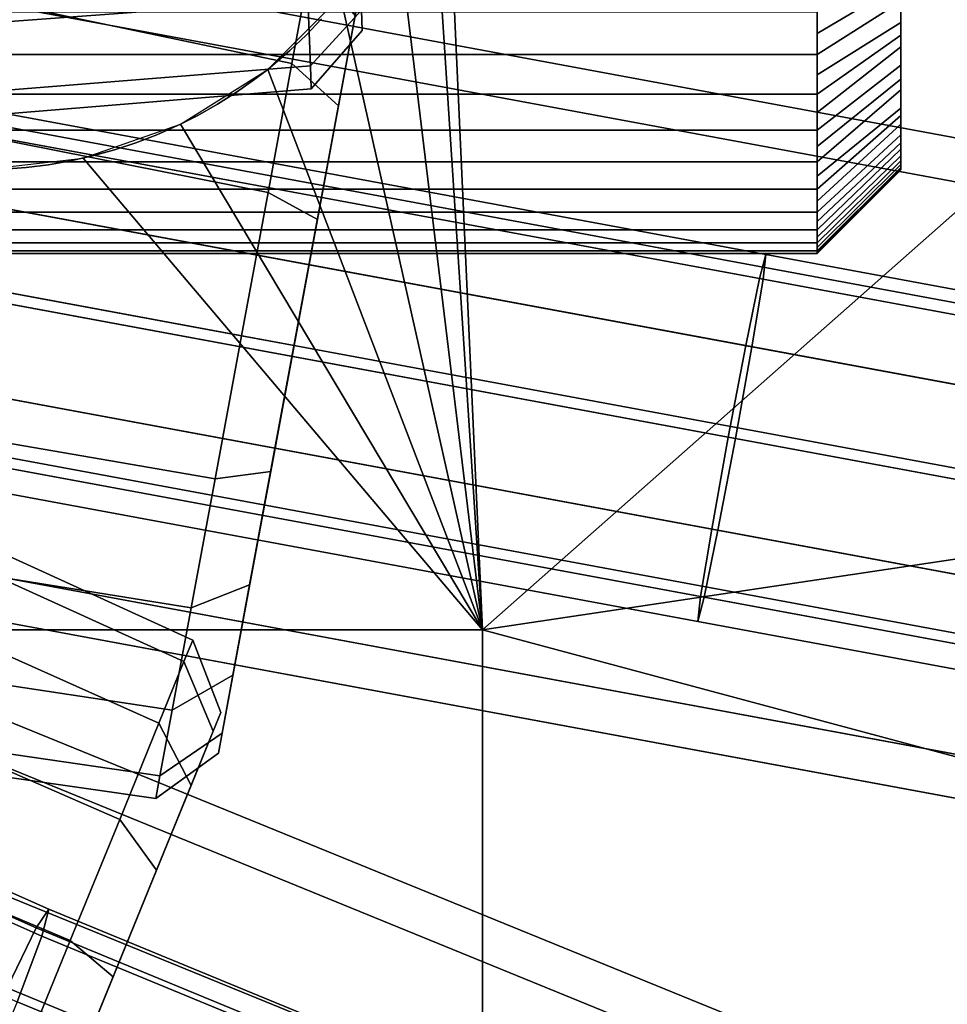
# Model space of a CAD drawing. Extents: x -43.1 to 43.1, y -41.3 to 41.3.
# Tile 467 of 744: x 2.675 to 3.447, y -1.077 to -0.258. Entities that reach past the tile are written whole.
import ezdxf

# ---------------------------------------------------------------- set-up
doc = ezdxf.new("R2010")
doc.units = 0
for name, color, linetype in [('CABLE.1', 18, 'CONTINUOUS'), ('CEILING_SUPPORT', 254, 'CONTINUOUS'), ('CLAMP', 254, 'CONTINUOUS'), ('METAL_BASE', 254, 'CONTINUOUS')]:
    doc.layers.add(name, color=color, linetype=linetype)

msp = doc.modelspace()

# ---------------------------------------------------------------- linework, layer by layer
at = {"layer": 'CABLE.1'}
for points in [[(1.5742, -0.155, 27.8489), (1.5814, -0.1351, 27.7714), (3.2957, -0.4529, 27.8515), (3.2904, -0.473, 27.9291)], [(1.5814, -0.1351, 27.7714), (1.5812, -0.1563, 27.6938), (3.2934, -0.4736, 27.7738), (3.2957, -0.4529, 27.8515)], [(1.5612, -0.2104, 27.9057), (1.5742, -0.155, 27.8489), (3.2904, -0.473, 27.9291), (3.279, -0.5287, 27.986)], [(1.5812, -0.1563, 27.6938), (1.5734, -0.2126, 27.637), (3.2841, -0.5297, 27.7169), (3.2934, -0.4736, 27.7738)], [(1.5461, -0.2866, 27.9265), (1.5612, -0.2104, 27.9057), (3.279, -0.5287, 27.986), (3.2644, -0.605, 28.0068)], [(1.5734, -0.2126, 27.637), (1.5602, -0.2892, 27.6162), (3.2704, -0.6061, 27.6961), (3.2841, -0.5297, 27.7169)], [(1.5329, -0.3631, 27.9057), (1.5461, -0.2866, 27.9265), (3.2644, -0.605, 28.0068), (3.2507, -0.6814, 27.986)], [(1.5602, -0.2892, 27.6162), (1.5451, -0.3653, 27.637), (3.2558, -0.6824, 27.7169), (3.2704, -0.6061, 27.6961)], [(1.5251, -0.4195, 27.8489), (1.5329, -0.3631, 27.9057), (3.2507, -0.6814, 27.986), (3.2414, -0.7375, 27.9291)], [(1.5451, -0.3653, 27.637), (1.5321, -0.4208, 27.6938), (3.2444, -0.7381, 27.7738), (3.2558, -0.6824, 27.7169)], [(1.5248, -0.4406, 27.7714), (1.5251, -0.4195, 27.8489), (3.2414, -0.7375, 27.9291), (3.2391, -0.7583, 27.8515)], [(1.5321, -0.4208, 27.6938), (1.5248, -0.4406, 27.7714), (3.2391, -0.7583, 27.8515), (3.2444, -0.7381, 27.7738)], [(3.2904, -0.473, 27.9291), (3.2957, -0.4529, 27.8515), (5.8882, -0.9334, 27.8333), (5.886, -0.9541, 27.911)], [(3.2957, -0.4529, 27.8515), (3.2934, -0.4736, 27.7738), (5.8829, -0.9535, 27.7557), (5.8882, -0.9334, 27.8333)], [(3.279, -0.5287, 27.986), (3.2904, -0.473, 27.9291), (5.886, -0.9541, 27.911), (5.8767, -1.0102, 27.9678)], [(3.2934, -0.4736, 27.7738), (3.2841, -0.5297, 27.7169), (5.8715, -1.0092, 27.6989), (5.8829, -0.9535, 27.7557)], [(3.2644, -0.605, 28.0068), (3.279, -0.5287, 27.986), (5.8767, -1.0102, 27.9678), (5.863, -1.0866, 27.9886)], [(3.2841, -0.5297, 27.7169), (3.2704, -0.6061, 27.6961), (5.8569, -1.0855, 27.6781), (5.8715, -1.0092, 27.6989)], [(3.2507, -0.6814, 27.986), (3.2644, -0.605, 28.0068), (5.863, -1.0866, 27.9886), (5.8484, -1.1629, 27.9678)], [(3.2704, -0.6061, 27.6961), (3.2558, -0.6824, 27.7169), (5.8432, -1.1619, 27.6989), (5.8569, -1.0855, 27.6781)], [(3.2414, -0.7375, 27.9291), (3.2507, -0.6814, 27.986), (5.8484, -1.1629, 27.9678), (5.8369, -1.2186, 27.911)], [(3.2558, -0.6824, 27.7169), (3.2444, -0.7381, 27.7738), (5.8339, -1.218, 27.7557), (5.8432, -1.1619, 27.6989)], [(3.2391, -0.7583, 27.8515), (3.2414, -0.7375, 27.9291), (5.8369, -1.2186, 27.911), (5.8316, -1.2388, 27.8333)], [(3.2444, -0.7381, 27.7738), (3.2391, -0.7583, 27.8515), (5.8316, -1.2388, 27.8333), (5.8339, -1.218, 27.7557)], [(2.4615, -0.9124, 18.0654), (2.4724, -0.8968, 17.9873), (2.6995, -0.9974, 17.9986), (2.6889, -1.0131, 18.0767)], [(2.4724, -0.8968, 17.9873), (2.4661, -0.9191, 17.9103), (2.6936, -1.0199, 17.9216), (2.6995, -0.9974, 17.9986)], [(2.4361, -0.9616, 18.1237), (2.4615, -0.9124, 18.0654), (2.6889, -1.0131, 18.0767), (2.6647, -1.0629, 18.1351)], [(2.4661, -0.9191, 17.9103), (2.4442, -0.9732, 17.8551), (2.673, -1.0746, 17.8665), (2.6936, -1.0199, 17.9216)], [(2.6889, -1.0131, 18.0767), (2.6995, -0.9974, 17.9986), (2.9272, -1.0915, 18.0098), (2.917, -1.1074, 18.088)], [(2.6995, -0.9974, 17.9986), (2.6936, -1.0199, 17.9216), (2.922, -1.1142, 17.9329), (2.9272, -1.0915, 18.0098)], [(2.6647, -1.0629, 18.1351), (2.6889, -1.0131, 18.0767), (2.917, -1.1074, 18.088), (2.8943, -1.1577, 18.1464)], [(2.6936, -1.0199, 17.9216), (2.673, -1.0746, 17.8665), (2.9028, -1.1695, 17.8778), (2.922, -1.1142, 17.9329)], [(2.6334, -1.1333, 18.158), (2.6647, -1.0629, 18.1351), (2.8943, -1.1577, 18.1464), (2.865, -1.229, 18.1694)], [(2.673, -1.0746, 17.8665), (2.643, -1.1468, 17.8478), (2.8748, -1.2426, 17.8593), (2.9028, -1.1695, 17.8778)]]:
    msp.add_3dface(points, dxfattribs=at)
at = {"layer": 'CEILING_SUPPORT'}
for points in [[(3.0602, 0.7651, 101.9285), (3.8242, -0.0903, 101.9285), (3.0602, -0.7651, 101.9285), (3.0254, 0, 101.9285)], [(3.8242, -0.0903, 101.859), (3.0602, -0.7651, 101.859), (3.0254, 0, 101.859), (3.0602, 0.7651, 101.859)], [(3.0254, 0, 101.9285), (3.0602, -0.7651, 101.9285), (3.0158, -0.0851, 101.9285)], [(3.0254, 0, 101.859), (3.0602, -0.7651, 101.859), (3.0158, -0.0851, 101.859)], [(2.9875, -0.166, 101.9285), (3.0158, -0.0851, 101.9285), (3.0602, -0.7651, 101.9285)], [(3.0158, -0.0851, 101.859), (3.0602, -0.7651, 101.859), (2.9875, -0.166, 101.859)], [(3.0602, -0.7651, 101.9285), (3.8242, -0.0903, 101.9285), (3.8067, -0.3758, 101.9285), (3.768, -0.6592, 101.9285)], [(3.0602, -0.7651, 101.859), (3.8242, -0.0903, 101.859), (3.8067, -0.3758, 101.859), (3.768, -0.6592, 101.859)], [(2.9875, -0.166, 101.9285), (3.0602, -0.7651, 101.9285), (2.942, -0.2385, 101.9285)], [(3.0602, -0.7651, 101.859), (2.942, -0.2385, 101.859), (2.9875, -0.166, 101.859)], [(2.942, -0.2385, 101.9285), (3.0602, -0.7651, 101.9285), (2.8814, -0.2991, 101.9285)], [(2.942, -0.2385, 101.859), (3.0602, -0.7651, 101.859), (2.8814, -0.2991, 101.859)], [(2.9263, -0.2569, 101.859), (2.9263, -0.2569, 101.9285), (2.9134, -0.2705, 101.9285), (2.9134, -0.2705, 101.859)], [(2.9134, -0.2705, 101.859), (2.9134, -0.2705, 101.9285), (2.8998, -0.2834, 101.9285), (2.8998, -0.2834, 101.859)], [(2.8998, -0.2834, 101.859), (2.8998, -0.2834, 101.9285), (2.8814, -0.2991, 101.9285), (2.8814, -0.2991, 101.859)], [(2.8814, -0.2991, 101.9285), (3.0602, -0.7651, 101.9285), (2.8089, -0.3446, 101.9285)], [(2.8814, -0.2991, 101.859), (3.0602, -0.7651, 101.859), (2.8089, -0.3446, 101.859)], [(2.8814, -0.2991, 101.859), (2.8814, -0.2991, 101.9285), (2.8708, -0.3072, 101.9285), (2.8708, -0.3072, 101.859)], [(2.8708, -0.3072, 101.859), (2.8708, -0.3072, 101.9285), (2.8554, -0.3181, 101.9285), (2.8554, -0.3181, 101.859)], [(2.8554, -0.3181, 101.859), (2.8554, -0.3181, 101.9285), (2.8396, -0.3281, 101.9285), (2.8396, -0.3281, 101.859)], [(2.8396, -0.3281, 101.859), (2.8396, -0.3281, 101.9285), (2.8232, -0.3374, 101.9285), (2.8232, -0.3374, 101.859)], [(2.8232, -0.3374, 101.859), (2.8232, -0.3374, 101.9285), (2.8089, -0.3446, 101.9285), (2.8089, -0.3446, 101.859)], [(2.8089, -0.3446, 101.9285), (3.0602, -0.7651, 101.9285), (2.728, -0.3729, 101.9285)], [(2.8089, -0.3446, 101.859), (3.0602, -0.7651, 101.859), (2.728, -0.3729, 101.859)], [(2.8089, -0.3446, 101.859), (2.8089, -0.3446, 101.9285), (2.7893, -0.3534, 101.9285), (2.7893, -0.3534, 101.859)], [(2.7718, -0.3602, 101.859), (2.7718, -0.3602, 101.9285), (2.7539, -0.3661, 101.9285), (2.7539, -0.3661, 101.859)], [(2.7893, -0.3534, 101.859), (2.7893, -0.3534, 101.9285), (2.7718, -0.3602, 101.9285), (2.7718, -0.3602, 101.859)], [(2.7539, -0.3661, 101.859), (2.7539, -0.3661, 101.9285), (2.7358, -0.3711, 101.9285), (2.7358, -0.3711, 101.859)], [(2.728, -0.3729, 101.9285), (3.0602, -0.7651, 101.9285), (2.2952, -0.7651, 101.9285), (2.6429, -0.3825, 101.9285)], [(2.6429, -0.3825, 101.859), (2.728, -0.3729, 101.859), (3.0602, -0.7651, 101.859), (2.2952, -0.7651, 101.859)], [(2.7175, -0.3752, 101.859), (2.7175, -0.3752, 101.9285), (2.699, -0.3784, 101.9285), (2.699, -0.3784, 101.859)], [(2.7358, -0.3711, 101.859), (2.7358, -0.3711, 101.9285), (2.7175, -0.3752, 101.9285), (2.7175, -0.3752, 101.859)], [(2.6804, -0.3807, 101.859), (2.6804, -0.3807, 101.9285), (2.6617, -0.3821, 101.9285), (2.6617, -0.3821, 101.859)], [(2.699, -0.3784, 101.859), (2.699, -0.3784, 101.9285), (2.6804, -0.3807, 101.9285), (2.6804, -0.3807, 101.859)], [(3.7082, -0.939, 101.9285), (3.0602, -0.7651, 101.9285), (3.768, -0.6592, 101.9285)], [(3.768, -0.6592, 101.859), (3.7082, -0.939, 101.859), (3.0602, -0.7651, 101.859)], [(2.2952, -0.7651, 101.9285), (3.0602, -0.7651, 101.9285), (3.0602, -1.5301, 101.9285), (2.2952, -1.5301, 101.9285)], [(2.2952, -0.7651, 101.859), (3.0602, -0.7651, 101.859), (3.0602, -1.5301, 101.859), (2.2952, -1.5301, 101.859)], [(3.7082, -0.939, 101.9285), (3.6277, -1.2135, 101.9285), (3.0602, -1.5301, 101.9285), (3.0602, -0.7651, 101.9285)], [(3.0602, -0.7651, 101.859), (3.7082, -0.939, 101.859), (3.6277, -1.2135, 101.859), (3.0602, -1.5301, 101.859)]]:
    msp.add_3dface(points, dxfattribs=at)
at = {"layer": 'CLAMP'}
for points in [[(3.408, -0.2155, 93.9193), (3.408, -0.166, 93.2586), (3.408, -0.2385, 93.3041), (3.408, -0.2602, 93.3228)], [(3.3384, -0.2693, 93.2401), (3.408, -0.2279, 93.296), (3.408, -0.2155, 93.2871), (3.3384, -0.2512, 93.2273)], [(3.3384, -0.2512, 93.9791), (3.408, -0.2155, 93.9193), (3.408, -0.2279, 93.9105), (3.3384, -0.2693, 93.9663)], [(3.408, -0.2385, 93.9023), (3.408, -0.2155, 93.9193), (3.408, -0.2602, 93.3228), (3.408, -0.2991, 93.8417)], [(3.3384, -0.2868, 93.2537), (3.408, -0.2427, 93.3075), (3.408, -0.2279, 93.296), (3.3384, -0.2693, 93.2401)], [(3.3384, -0.2693, 93.9663), (3.408, -0.2279, 93.9105), (3.408, -0.2427, 93.8989), (3.3384, -0.2868, 93.9527)], [(3.3384, -0.3036, 93.2682), (3.408, -0.2602, 93.3228), (3.408, -0.2427, 93.3075), (3.3384, -0.2868, 93.2537)], [(3.3384, -0.2868, 93.9527), (3.408, -0.2427, 93.8989), (3.408, -0.2602, 93.8836), (3.3384, -0.3036, 93.9382)], [(3.408, -0.2804, 93.8634), (3.408, -0.2602, 93.8836), (3.408, -0.2385, 93.9023), (3.408, -0.2991, 93.8417)], [(3.3384, -0.2512, 93.9791), (3.3384, -0.2868, 93.9527), (-0.6955, -0.2868, 93.9527), (-0.6955, -0.2512, 93.9791)], [(3.3384, -0.2512, 93.2273), (-0.6955, -0.2512, 93.2273), (-0.6955, -0.2868, 93.2537), (3.3384, -0.2868, 93.2537)], [(3.3384, -0.3197, 93.2835), (3.408, -0.2705, 93.3327), (3.408, -0.2602, 93.3228), (3.3384, -0.3036, 93.2682)], [(3.3384, -0.3036, 93.9382), (3.408, -0.2602, 93.8836), (3.408, -0.2705, 93.8737), (3.3384, -0.3197, 93.9229)], [(3.408, -0.2602, 93.3228), (3.408, -0.3313, 93.4119), (3.408, -0.3783, 93.5462), (3.408, -0.2991, 93.8417)], [(3.408, -0.2602, 93.3228), (3.408, -0.2804, 93.343), (3.408, -0.3313, 93.4119)], [(3.3384, -0.335, 93.2996), (3.408, -0.2804, 93.343), (3.408, -0.2705, 93.3327), (3.3384, -0.3197, 93.2835)], [(3.3384, -0.3197, 93.9229), (3.408, -0.2705, 93.8737), (3.408, -0.2804, 93.8634), (3.3384, -0.335, 93.9068)], [(3.3384, -0.3495, 93.3164), (3.408, -0.2957, 93.3605), (3.408, -0.2804, 93.343), (3.3384, -0.335, 93.2996)], [(3.3384, -0.335, 93.9068), (3.408, -0.2804, 93.8634), (3.408, -0.2957, 93.8459), (3.3384, -0.3495, 93.89)], [(3.408, -0.3161, 93.3877), (3.408, -0.3313, 93.4119), (3.408, -0.2804, 93.343), (3.408, -0.2991, 93.3647)], [(-0.6955, -0.2868, 93.9527), (3.3384, -0.2868, 93.9527), (3.3384, -0.3197, 93.9229), (-0.6955, -0.3197, 93.9229)], [(-0.6955, -0.3197, 93.2835), (3.3384, -0.3197, 93.2835), (3.3384, -0.2868, 93.2537), (-0.6955, -0.2868, 93.2537)], [(3.3384, -0.3631, 93.3339), (3.408, -0.3072, 93.3753), (3.408, -0.2957, 93.3605), (3.3384, -0.3495, 93.3164)], [(3.3384, -0.3495, 93.89), (3.408, -0.2957, 93.8459), (3.408, -0.3072, 93.8311), (3.3384, -0.3631, 93.8725)], [(3.408, -0.3783, 93.5462), (3.408, -0.3655, 93.716), (3.408, -0.3313, 93.7945), (3.408, -0.2991, 93.8417)], [(3.408, -0.3161, 93.8187), (3.408, -0.2991, 93.8417), (3.408, -0.3313, 93.7945)], [(3.3384, -0.3759, 93.352), (3.408, -0.3161, 93.3877), (3.408, -0.3072, 93.3753), (3.3384, -0.3631, 93.3339)], [(3.3384, -0.3631, 93.8725), (3.408, -0.3072, 93.8311), (3.408, -0.3161, 93.8187), (3.3384, -0.3759, 93.8544)], [(3.3384, -0.3878, 93.3708), (3.408, -0.3313, 93.4119), (3.408, -0.3161, 93.3877), (3.3384, -0.3759, 93.352)], [(3.3384, -0.3759, 93.8544), (3.408, -0.3161, 93.8187), (3.408, -0.3313, 93.7945), (3.3384, -0.3878, 93.8356)], [(-0.6955, -0.3197, 93.9229), (3.3384, -0.3197, 93.9229), (3.3384, -0.3495, 93.89), (-0.6955, -0.3495, 93.89)], [(-0.6955, -0.3495, 93.3164), (3.3384, -0.3495, 93.3164), (3.3384, -0.3197, 93.2835), (-0.6955, -0.3197, 93.2835)], [(3.3384, -0.3987, 93.3901), (3.408, -0.3374, 93.4229), (3.408, -0.3313, 93.4119), (3.3384, -0.3878, 93.3708)], [(3.3384, -0.3878, 93.8356), (3.408, -0.3313, 93.7945), (3.408, -0.3374, 93.7835), (3.3384, -0.3987, 93.8163)], [(3.408, -0.3561, 93.4634), (3.408, -0.3783, 93.5462), (3.408, -0.3313, 93.4119), (3.408, -0.3446, 93.4372)], [(3.408, -0.3561, 93.743), (3.408, -0.3446, 93.7692), (3.408, -0.3313, 93.7945), (3.408, -0.3655, 93.716)], [(3.3384, -0.4087, 93.4099), (3.408, -0.3446, 93.4372), (3.408, -0.3374, 93.4229), (3.3384, -0.3987, 93.3901)], [(3.3384, -0.3987, 93.8163), (3.408, -0.3374, 93.7835), (3.408, -0.3446, 93.7692), (3.3384, -0.4087, 93.7965)], [(-0.6955, -0.3495, 93.89), (3.3384, -0.3495, 93.89), (3.3384, -0.3759, 93.8544), (-0.6955, -0.3759, 93.8544)], [(-0.6955, -0.3759, 93.352), (3.3384, -0.3759, 93.352), (3.3384, -0.3495, 93.3164), (-0.6955, -0.3495, 93.3164)], [(3.3384, -0.4177, 93.4302), (3.408, -0.3534, 93.4568), (3.408, -0.3446, 93.4372), (3.3384, -0.4087, 93.4099)], [(3.3384, -0.4087, 93.7965), (3.408, -0.3446, 93.7692), (3.408, -0.3534, 93.7496), (3.3384, -0.4177, 93.7762)], [(3.3384, -0.4256, 93.4509), (3.408, -0.3602, 93.4743), (3.408, -0.3534, 93.4568), (3.3384, -0.4177, 93.4302)], [(3.3384, -0.4177, 93.7762), (3.408, -0.3534, 93.7496), (3.408, -0.3602, 93.7321), (3.3384, -0.4256, 93.7555)], [(3.3384, -0.4326, 93.472), (3.408, -0.3655, 93.4905), (3.408, -0.3602, 93.4743), (3.3384, -0.4256, 93.4509)], [(3.3384, -0.4256, 93.7555), (3.408, -0.3602, 93.7321), (3.408, -0.3655, 93.716), (3.3384, -0.4326, 93.7344)], [(3.408, -0.3783, 93.5462), (3.408, -0.3561, 93.4634), (3.408, -0.3655, 93.4905), (3.408, -0.3729, 93.5181)], [(3.3384, -0.4385, 93.4934), (3.408, -0.3711, 93.5103), (3.408, -0.3655, 93.4905), (3.3384, -0.4326, 93.472)], [(3.3384, -0.4326, 93.7344), (3.408, -0.3655, 93.716), (3.408, -0.3711, 93.6961), (3.3384, -0.4385, 93.713)], [(3.408, -0.3783, 93.5462), (3.408, -0.3783, 93.6602), (3.408, -0.3729, 93.6883), (3.408, -0.3655, 93.716)], [(-0.6955, -0.3759, 93.8544), (3.3384, -0.3759, 93.8544), (3.3384, -0.3987, 93.8163), (-0.6955, -0.3987, 93.8163)], [(-0.6955, -0.3987, 93.3901), (3.3384, -0.3987, 93.3901), (3.3384, -0.3759, 93.352), (-0.6955, -0.3759, 93.352)], [(3.3384, -0.4434, 93.515), (3.408, -0.3752, 93.5286), (3.408, -0.3711, 93.5103), (3.3384, -0.4385, 93.4934)], [(3.3384, -0.4385, 93.713), (3.408, -0.3711, 93.6961), (3.408, -0.3752, 93.6778), (3.3384, -0.4434, 93.6914)], [(3.3384, -0.4472, 93.5369), (3.408, -0.3783, 93.5462), (3.408, -0.3752, 93.5286), (3.3384, -0.4434, 93.515)], [(3.3384, -0.4434, 93.6914), (3.408, -0.3752, 93.6778), (3.408, -0.3783, 93.6602), (3.3384, -0.4472, 93.6695)], [(3.3384, -0.4499, 93.5589), (3.408, -0.3807, 93.5657), (3.408, -0.3783, 93.5462), (3.3384, -0.4472, 93.5369)], [(3.3384, -0.4472, 93.6695), (3.408, -0.3783, 93.6602), (3.408, -0.3807, 93.6407), (3.3384, -0.4499, 93.6475)], [(3.3384, -0.4515, 93.581), (3.408, -0.3821, 93.5844), (3.408, -0.3807, 93.5657), (3.3384, -0.4499, 93.5589)], [(3.3384, -0.4499, 93.6475), (3.408, -0.3807, 93.6407), (3.408, -0.3821, 93.622), (3.3384, -0.4515, 93.6254)], [(3.3384, -0.4521, 93.6032), (3.408, -0.3825, 93.6032), (3.408, -0.3821, 93.5844), (3.3384, -0.4515, 93.581)], [(3.3384, -0.4515, 93.6254), (3.408, -0.3821, 93.622), (3.408, -0.3825, 93.6032), (3.3384, -0.4521, 93.6032)], [(3.408, -0.3825, 93.6032), (3.408, -0.3783, 93.6602), (3.408, -0.3783, 93.5462), (3.408, -0.3815, 93.5746)], [(3.408, -0.3815, 93.6318), (3.408, -0.3783, 93.6602), (3.408, -0.3825, 93.6032)], [(-0.6955, -0.3987, 93.8163), (3.3384, -0.3987, 93.8163), (3.3384, -0.4177, 93.7762), (-0.6955, -0.4177, 93.7762)], [(-0.6955, -0.4177, 93.4302), (3.3384, -0.4177, 93.4302), (3.3384, -0.3987, 93.3901), (-0.6955, -0.3987, 93.3901)], [(-0.6955, -0.4177, 93.7762), (3.3384, -0.4177, 93.7762), (3.3384, -0.4326, 93.7344), (-0.6955, -0.4326, 93.7344)], [(-0.6955, -0.4326, 93.472), (3.3384, -0.4326, 93.472), (3.3384, -0.4177, 93.4302), (-0.6955, -0.4177, 93.4302)], [(-0.6955, -0.4326, 93.7344), (3.3384, -0.4326, 93.7344), (3.3384, -0.4434, 93.6914), (-0.6955, -0.4434, 93.6914)], [(-0.6955, -0.4434, 93.515), (3.3384, -0.4434, 93.515), (3.3384, -0.4326, 93.472), (-0.6955, -0.4326, 93.472)], [(-0.6955, -0.4434, 93.6914), (3.3384, -0.4434, 93.6914), (3.3384, -0.4499, 93.6475), (-0.6955, -0.4499, 93.6475)], [(-0.6955, -0.4499, 93.5589), (3.3384, -0.4499, 93.5589), (3.3384, -0.4434, 93.515), (-0.6955, -0.4434, 93.515)], [(-0.6955, -0.4499, 93.6475), (3.3384, -0.4499, 93.6475), (3.3384, -0.4521, 93.6032), (-0.6955, -0.4521, 93.6032)], [(3.3384, -0.4521, 93.6032), (3.3384, -0.4499, 93.5589), (-0.6955, -0.4499, 93.5589), (1.3214, -0.4521, 93.6032)]]:
    msp.add_3dface(points, dxfattribs=at)
at = {"layer": 'METAL_BASE'}
for points in [[(2.9016, -0.2943, 30.4227), (1.6419, -0.0296, 30.4649), (1.6598, 0.0669, 30.3668), (2.9174, -0.2091, 30.3361)], [(2.9174, -0.2091, 29.8758), (1.6598, 0.0669, 29.8451), (1.6419, -0.0296, 29.747), (2.9016, -0.2943, 29.7892)], [(41.2556, -7.3621, 30.106), (41.249, -7.3977, 30.241), (1.637, -0.0561, 30.241), (1.6436, -0.0205, 30.106)], [(41.249, -7.3977, 29.9709), (41.2556, -7.3621, 30.106), (1.6436, -0.0205, 30.106), (1.637, -0.0561, 29.9709)], [(2.8817, -0.4016, 30.4783), (1.6193, -0.1512, 30.528), (1.6419, -0.0296, 30.4649), (2.9016, -0.2943, 30.4227)], [(2.9016, -0.2943, 29.7892), (1.6419, -0.0296, 29.747), (1.6193, -0.1512, 29.6839), (2.8817, -0.4016, 29.7336)], [(41.249, -7.3977, 30.241), (41.231, -7.4949, 30.3399), (1.619, -0.1533, 30.3399), (1.637, -0.0561, 30.241)], [(41.231, -7.4949, 29.872), (41.249, -7.3977, 29.9709), (1.637, -0.0561, 29.9709), (1.619, -0.1533, 29.872)], [(2.8597, -0.5206, 30.4975), (1.5943, -0.2861, 30.5497), (1.6193, -0.1512, 30.528), (2.8817, -0.4016, 30.4783)], [(2.8817, -0.4016, 29.7336), (1.6193, -0.1512, 29.6839), (1.5943, -0.2861, 29.6622), (2.8597, -0.5206, 29.7144)], [(41.231, -7.4949, 30.3399), (41.2064, -7.6277, 30.3761), (1.5943, -0.2861, 30.3761), (1.619, -0.1533, 30.3399)], [(41.2064, -7.6277, 29.8358), (41.231, -7.4949, 29.872), (1.619, -0.1533, 29.872), (1.5943, -0.2861, 29.8358)], [(2.9147, -0.2407, 39.5414), (1.6306, -0.3359, 39.5728), (1.6266, -0.2378, 39.671), (2.9112, -0.1544, 39.6278)], [(2.9112, -0.1544, 38.9962), (1.6266, -0.2378, 38.953), (1.6306, -0.3359, 39.0512), (2.9147, -0.2407, 39.0825)], [(2.9575, -0.2011, 39.5139), (2.9594, -0.2499, 39.4181), (2.9169, -0.2961, 39.4326), (2.9147, -0.2407, 39.5414)], [(2.9594, -0.2499, 39.2058), (2.9575, -0.2011, 39.11), (2.9147, -0.2407, 39.0825), (2.9169, -0.2961, 39.1914)], [(2.963, -0.2062, 29.9994), (2.9033, -0.5287, 29.7611), (2.8435, -0.8511, 29.9994), (2.8663, -0.7279, 30.3849)], [(2.963, -0.2062, 29.9994), (2.8663, -0.7279, 30.3849), (2.9402, -0.3294, 30.3849)], [(2.9541, -0.2544, 30.3086), (2.9402, -0.3294, 30.3849), (2.9016, -0.2943, 30.4227), (2.9174, -0.2091, 30.3361)], [(2.9402, -0.3294, 29.827), (2.9541, -0.2544, 29.9033), (2.9174, -0.2091, 29.8758), (2.9016, -0.2943, 29.7892)], [(2.9402, -0.3294, 29.827), (2.9227, -0.4239, 29.778), (2.9033, -0.5287, 29.7611), (2.963, -0.2062, 29.9994)], [(2.9402, -0.3294, 30.3849), (2.9541, -0.2544, 30.3086), (2.963, -0.2062, 30.2125), (2.963, -0.2062, 29.9994)], [(2.963, -0.2062, 29.9994), (2.9541, -0.2544, 29.9033), (2.9402, -0.3294, 29.827)], [(2.9169, -0.2961, 39.4326), (1.6331, -0.3989, 39.4491), (1.6306, -0.3359, 39.5728), (2.9147, -0.2407, 39.5414)], [(2.9147, -0.2407, 39.0825), (1.6306, -0.3359, 39.0512), (1.6331, -0.3989, 39.1749), (2.9169, -0.2961, 39.1914)], [(2.8118, -0.7916, 20.4326), (1.6394, -0.2586, 20.4491), (1.6476, -0.2385, 20.312), (2.8191, -0.7739, 20.312)], [(2.8191, -0.7739, 20.312), (1.6476, -0.2385, 20.312), (1.6394, -0.2586, 20.1749), (2.8118, -0.7916, 20.1914)], [(2.9594, -0.2499, 39.4181), (2.9601, -0.2667, 39.312), (2.9177, -0.3152, 39.312), (2.9169, -0.2961, 39.4326)], [(2.9601, -0.2667, 39.312), (2.9594, -0.2499, 39.2058), (2.9169, -0.2961, 39.1914), (2.9177, -0.3152, 39.312)], [(2.9594, -0.2499, 39.2058), (2.9601, -0.2667, 39.312), (2.9594, -0.2499, 39.4181)], [(2.7909, -0.8429, 20.5414), (1.6156, -0.317, 20.5728), (1.6394, -0.2586, 20.4491), (2.8118, -0.7916, 20.4326)], [(2.8118, -0.7916, 20.1914), (1.6394, -0.2586, 20.1749), (1.6156, -0.317, 20.0512), (2.7909, -0.8429, 20.0825)], [(2.8376, -0.6395, 30.4783), (1.5694, -0.4209, 30.528), (1.5943, -0.2861, 30.5497), (2.8597, -0.5206, 30.4975)], [(2.8597, -0.5206, 29.7144), (1.5943, -0.2861, 29.6622), (1.5694, -0.4209, 29.6839), (2.8376, -0.6395, 29.7336)], [(41.2064, -7.6277, 30.3761), (41.1818, -7.7605, 30.3399), (1.5697, -0.4189, 30.3399), (1.5943, -0.2861, 30.3761)], [(41.1818, -7.7605, 29.872), (41.2064, -7.6277, 29.8358), (1.5943, -0.2861, 29.8358), (1.5697, -0.4189, 29.872)], [(2.9402, -0.3294, 30.3849), (2.9227, -0.4239, 30.4339), (2.8817, -0.4016, 30.4783), (2.9016, -0.2943, 30.4227)], [(2.9227, -0.4239, 29.778), (2.9402, -0.3294, 29.827), (2.9016, -0.2943, 29.7892), (2.8817, -0.4016, 29.7336)], [(2.9177, -0.3152, 39.312), (1.634, -0.4206, 39.312), (1.6331, -0.3989, 39.4491), (2.9169, -0.2961, 39.4326)], [(2.9169, -0.2961, 39.1914), (1.6331, -0.3989, 39.1749), (1.634, -0.4206, 39.312), (2.9177, -0.3152, 39.312)], [(2.7583, -0.9229, 20.6278), (1.5785, -0.4079, 20.671), (1.6156, -0.317, 20.5728), (2.7909, -0.8429, 20.5414)], [(2.7909, -0.8429, 20.0825), (1.6156, -0.317, 20.0512), (1.5785, -0.4079, 19.953), (2.7583, -0.9229, 19.9962)], [(2.9033, -0.5287, 30.4508), (2.9227, -0.4239, 30.4339), (2.9402, -0.3294, 30.3849), (2.8663, -0.7279, 30.3849)], [(30.5036, -12.1924, 20.312), (30.4899, -12.2259, 20.447), (1.5684, -0.4328, 20.447), (1.582, -0.3993, 20.312)], [(30.4899, -12.2259, 20.1769), (30.5036, -12.1924, 20.312), (1.582, -0.3993, 20.312), (1.5684, -0.4328, 20.1769)], [(2.7172, -1.0236, 20.6832), (1.5318, -0.5224, 20.734), (1.5785, -0.4079, 20.671), (2.7583, -0.9229, 20.6278)], [(2.7583, -0.9229, 19.9962), (1.5785, -0.4079, 19.953), (1.5318, -0.5224, 19.89), (2.7172, -1.0236, 19.9407)], [(2.9227, -0.4239, 30.4339), (2.9033, -0.5287, 30.4508), (2.8597, -0.5206, 30.4975), (2.8817, -0.4016, 30.4783)], [(2.9033, -0.5287, 29.7611), (2.9227, -0.4239, 29.778), (2.8817, -0.4016, 29.7336), (2.8597, -0.5206, 29.7144)], [(2.8177, -0.7469, 30.4227), (1.5468, -0.5425, 30.4649), (1.5694, -0.4209, 30.528), (2.8376, -0.6395, 30.4783)], [(2.8376, -0.6395, 29.7336), (1.5694, -0.4209, 29.6839), (1.5468, -0.5425, 29.747), (2.8177, -0.7469, 29.7892)], [(41.1818, -7.7605, 30.3399), (41.1638, -7.8577, 30.241), (1.5517, -0.5161, 30.241), (1.5697, -0.4189, 30.3399)], [(41.1638, -7.8577, 29.9709), (41.1818, -7.7605, 29.872), (1.5697, -0.4189, 29.872), (1.5517, -0.5161, 29.9709)], [(30.4899, -12.2259, 20.447), (30.4526, -12.3174, 20.5459), (1.531, -0.5244, 20.5459), (1.5684, -0.4328, 20.447)], [(30.4526, -12.3174, 20.0781), (30.4899, -12.2259, 20.1769), (1.5684, -0.4328, 20.1769), (1.531, -0.5244, 20.0781)], [(2.6717, -1.1353, 20.7023), (1.48, -0.6494, 20.7557), (1.5318, -0.5224, 20.734), (2.7172, -1.0236, 20.6832)], [(2.7172, -1.0236, 19.9407), (1.5318, -0.5224, 19.89), (1.48, -0.6494, 19.8682), (2.6717, -1.1353, 19.9216)], [(41.1638, -7.8577, 30.241), (41.1572, -7.8933, 30.106), (1.5451, -0.5516, 30.106), (1.5517, -0.5161, 30.241)], [(41.1572, -7.8933, 30.106), (41.1638, -7.8577, 29.9709), (1.5517, -0.5161, 29.9709), (1.5451, -0.5516, 30.106)], [(2.9033, -0.5287, 30.4508), (2.8839, -0.6334, 30.4339), (2.8376, -0.6395, 30.4783), (2.8597, -0.5206, 30.4975)], [(2.8839, -0.6334, 29.778), (2.9033, -0.5287, 29.7611), (2.8597, -0.5206, 29.7144), (2.8376, -0.6395, 29.7336)], [(30.4526, -12.3174, 20.5459), (30.4016, -12.4425, 20.5821), (1.48, -0.6494, 20.5821), (1.531, -0.5244, 20.5459)], [(30.4016, -12.4425, 20.0419), (30.4526, -12.3174, 20.0781), (1.531, -0.5244, 20.0781), (1.48, -0.6494, 20.0419)], [(2.8663, -0.7279, 29.827), (2.8524, -0.8029, 29.9033), (2.8435, -0.8511, 29.9994), (2.9033, -0.5287, 29.7611)], [(2.8663, -0.7279, 30.3849), (2.8839, -0.6334, 30.4339), (2.9033, -0.5287, 30.4508)], [(2.9033, -0.5287, 29.7611), (2.8839, -0.6334, 29.778), (2.8663, -0.7279, 29.827)], [(2.8019, -0.832, 30.3361), (1.5289, -0.639, 30.3668), (1.5468, -0.5425, 30.4649), (2.8177, -0.7469, 30.4227)], [(2.8177, -0.7469, 29.7892), (1.5468, -0.5425, 29.747), (1.5289, -0.639, 29.8451), (2.8019, -0.832, 29.8758)], [(2.8839, -0.6334, 30.4339), (2.8663, -0.7279, 30.3849), (2.8177, -0.7469, 30.4227), (2.8376, -0.6395, 30.4783)], [(2.8663, -0.7279, 29.827), (2.8839, -0.6334, 29.778), (2.8376, -0.6395, 29.7336), (2.8177, -0.7469, 29.7892)], [(2.7918, -0.8867, 30.2269), (1.5174, -0.701, 30.2431), (1.5289, -0.639, 30.3668), (2.8019, -0.832, 30.3361)], [(2.8019, -0.832, 29.8758), (1.5289, -0.639, 29.8451), (1.5174, -0.701, 29.9688), (2.7918, -0.8867, 29.985)], [(30.4016, -12.4425, 20.5821), (30.3506, -12.5675, 20.5459), (1.4291, -0.7745, 20.5459), (1.48, -0.6494, 20.5821)], [(30.3506, -12.5675, 20.0781), (30.4016, -12.4425, 20.0419), (1.48, -0.6494, 20.0419), (1.4291, -0.7745, 20.0781)], [(2.7883, -0.9056, 30.106), (1.5135, -0.7224, 30.106), (1.5174, -0.701, 30.2431), (2.7918, -0.8867, 30.2269)], [(2.7918, -0.8867, 29.985), (1.5174, -0.701, 29.9688), (1.5135, -0.7224, 30.106), (2.7883, -0.9056, 30.106)], [(2.8663, -0.7279, 30.3849), (2.8524, -0.8029, 30.3086), (2.8019, -0.832, 30.3361), (2.8177, -0.7469, 30.4227)], [(2.8524, -0.8029, 29.9033), (2.8663, -0.7279, 29.827), (2.8177, -0.7469, 29.7892), (2.8019, -0.832, 29.8758)], [(2.8435, -0.8511, 30.2125), (2.8524, -0.8029, 30.3086), (2.8663, -0.7279, 30.3849), (2.8435, -0.8511, 29.9994)], [(30.3506, -12.5675, 20.5459), (30.3133, -12.6591, 20.447), (1.3917, -0.866, 20.447), (1.4291, -0.7745, 20.5459)], [(30.3133, -12.6591, 20.1769), (30.3506, -12.5675, 20.0781), (1.4291, -0.7745, 20.0781), (1.3917, -0.866, 20.1769)], [(2.8424, -0.8339, 20.312), (2.8361, -0.8495, 20.4181), (2.8118, -0.7916, 20.4326), (2.8191, -0.7739, 20.312)], [(2.8361, -0.8495, 20.2058), (2.8424, -0.8339, 20.312), (2.8191, -0.7739, 20.312), (2.8118, -0.7916, 20.1914)], [(2.8361, -0.8495, 20.4181), (2.8177, -0.8947, 20.5139), (2.7909, -0.8429, 20.5414), (2.8118, -0.7916, 20.4326)], [(2.8177, -0.8947, 20.11), (2.8361, -0.8495, 20.2058), (2.8118, -0.7916, 20.1914), (2.7909, -0.8429, 20.0825)], [(2.8524, -0.8029, 30.3086), (2.8435, -0.8511, 30.2125), (2.7918, -0.8867, 30.2269), (2.8019, -0.832, 30.3361)], [(2.8435, -0.8511, 29.9994), (2.8524, -0.8029, 29.9033), (2.8019, -0.832, 29.8758), (2.7918, -0.8867, 29.985)], [(2.8361, -0.8495, 20.2058), (2.8361, -0.8495, 20.4181), (2.8424, -0.8339, 20.312)], [(2.8177, -0.8947, 20.5139), (2.789, -0.9651, 20.5899), (2.7583, -0.9229, 20.6278), (2.7909, -0.8429, 20.5414)], [(2.789, -0.9651, 20.034), (2.8177, -0.8947, 20.11), (2.7909, -0.8429, 20.0825), (2.7583, -0.9229, 19.9962)], [(2.8361, -0.8495, 20.2058), (2.7127, -1.1521, 19.9684), (2.5894, -1.4546, 20.2058), (2.6365, -1.339, 20.5899)], [(2.8361, -0.8495, 20.2058), (2.6365, -1.339, 20.5899), (2.789, -0.9651, 20.5899)], [(2.789, -0.9651, 20.034), (2.7528, -1.0537, 19.9852), (2.7127, -1.1521, 19.9684), (2.8361, -0.8495, 20.2058)], [(2.8435, -0.8511, 30.2125), (2.8404, -0.8677, 30.106), (2.7883, -0.9056, 30.106), (2.7918, -0.8867, 30.2269)], [(2.8404, -0.8677, 30.106), (2.8435, -0.8511, 29.9994), (2.7918, -0.8867, 29.985), (2.7883, -0.9056, 30.106)], [(2.789, -0.9651, 20.5899), (2.8177, -0.8947, 20.5139), (2.8361, -0.8495, 20.4181), (2.8361, -0.8495, 20.2058)], [(2.8361, -0.8495, 20.2058), (2.8177, -0.8947, 20.11), (2.789, -0.9651, 20.034)], [(2.8435, -0.8511, 29.9994), (2.8404, -0.8677, 30.106), (2.8435, -0.8511, 30.2125)], [(14.8427, -9.93, 11.518), (14.8224, -9.96, 11.6531), (1.3672, -0.8844, 11.6531), (1.3875, -0.8544, 11.518)], [(14.8224, -9.96, 11.3829), (14.8427, -9.93, 11.518), (1.3875, -0.8544, 11.518), (1.3672, -0.8844, 11.3829)], [(30.3133, -12.6591, 20.447), (30.2996, -12.6926, 20.312), (1.3781, -0.8995, 20.312), (1.3917, -0.866, 20.447)], [(30.2996, -12.6926, 20.312), (30.3133, -12.6591, 20.1769), (1.3917, -0.866, 20.1769), (1.3781, -0.8995, 20.312)], [(14.8224, -9.96, 11.6531), (14.7671, -10.042, 11.7519), (1.312, -0.9664, 11.7519), (1.3672, -0.8844, 11.6531)], [(14.7671, -10.042, 11.2841), (14.8224, -9.96, 11.3829), (1.3672, -0.8844, 11.3829), (1.312, -0.9664, 11.2841)], [(2.789, -0.9651, 20.5899), (2.7528, -1.0537, 20.6387), (2.7172, -1.0236, 20.6832), (2.7583, -0.9229, 20.6278)], [(2.7528, -1.0537, 19.9852), (2.789, -0.9651, 20.034), (2.7583, -0.9229, 19.9962), (2.7172, -1.0236, 19.9407)], [(2.7127, -1.1521, 20.6555), (2.7528, -1.0537, 20.6387), (2.789, -0.9651, 20.5899), (2.6365, -1.339, 20.5899)], [(14.7671, -10.042, 11.7519), (14.6916, -10.154, 11.7881), (1.2364, -1.0783, 11.7881), (1.312, -0.9664, 11.7519)], [(14.6916, -10.154, 11.2479), (14.7671, -10.042, 11.2841), (1.312, -0.9664, 11.2841), (1.2364, -1.0783, 11.2479)], [(2.7528, -1.0537, 20.6387), (2.7127, -1.1521, 20.6555), (2.6717, -1.1353, 20.7023), (2.7172, -1.0236, 20.6832)], [(2.7127, -1.1521, 19.9684), (2.7528, -1.0537, 19.9852), (2.7172, -1.0236, 19.9407), (2.6717, -1.1353, 19.9216)]]:
    msp.add_3dface(points, dxfattribs=at)

doc.saveas('drawing.dxf')
